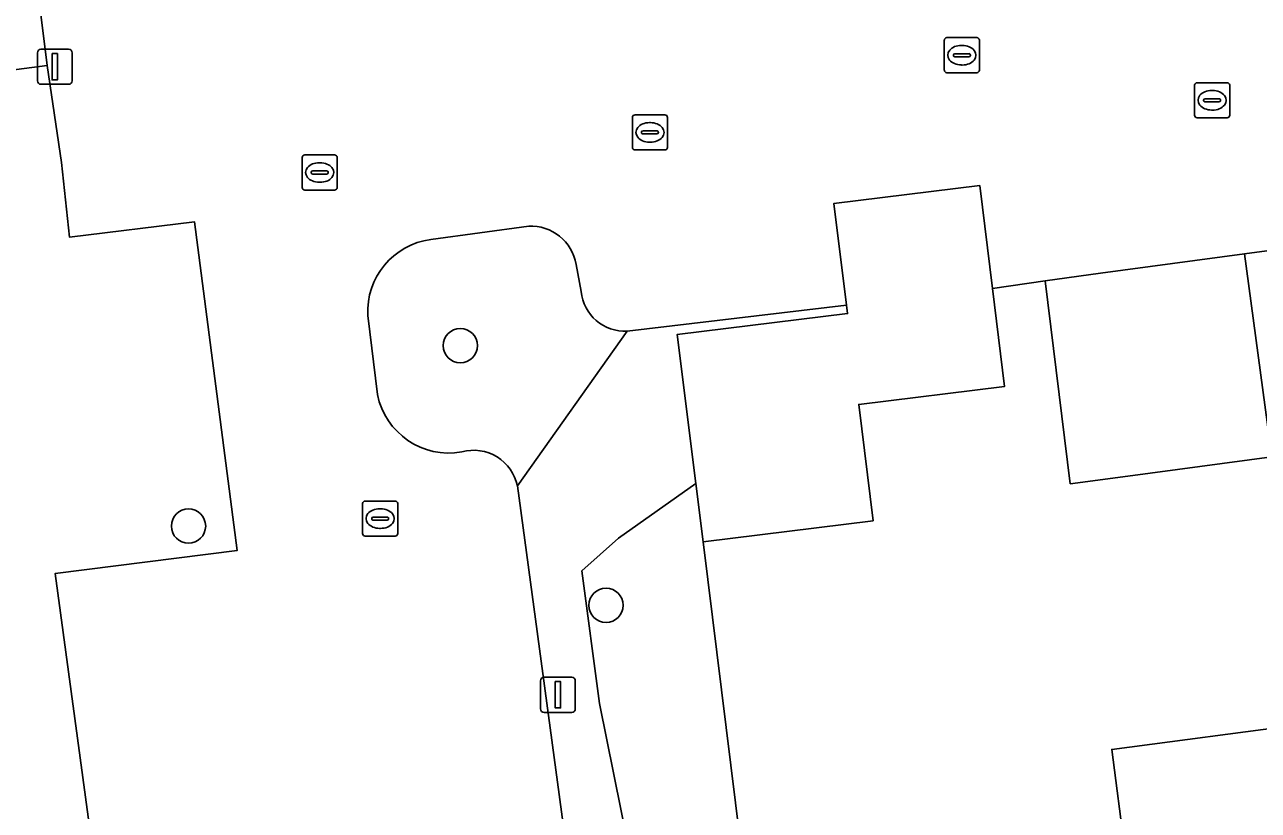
# Model space of a CAD drawing. Extents: x 158472 to 159562, y 388525 to 389606.
# Drawn here: x 159377.81 to 159412.99, y 389019.31 to 389041.69 of the extents above; entities that cross this region are included whole.
import ezdxf

# ---------------------------------------------------------------- set-up
doc = ezdxf.new("R2010")
doc.units = 0
for name, color, linetype in [('IMGEO_Boom', 7, 'Continuous'), ('IMGEO_Erf', 7, 'Continuous'), ('IMGEO_Groenvoorziening', 7, 'Continuous'), ('IMGEO_Kolk', 7, 'Continuous'), ('IMGEO_Lichtmast', 7, 'Continuous'), ('IMGEO_Pand', 7, 'Continuous'), ('IMGEO_Rijbaan_lokaal_open', 7, 'Continuous'), ('IMGEO_Rioolput', 7, 'Continuous')]:
    doc.layers.add(name, color=color, linetype=linetype)

msp = doc.modelspace()

# ---------------------------------------------------------------- linework, layer by layer
at = {"layer": 'IMGEO_Boom'}
for centre in [(159390.231, 389032.55), (159382.481, 389027.406), (159394.387, 389025.15)]:
    msp.add_circle(centre, 0.489, dxfattribs=at)
at = {"layer": 'IMGEO_Erf'}
msp.add_lwpolyline([(159378.678, 389026.056), (159383.872, 389026.712), (159382.647, 389036.08), (159379.082, 389035.643), (159378.856, 389037.764), (159378.448, 389040.527), (159372.599, 389039.772), (159372.955, 389037.004), (159375.881, 389037.381), (159376.608, 389031.73), (159373.813, 389031.371), (159373.842, 389031.146), (159373.913, 389030.597), (159374.54, 389025.721), (159371.722, 389025.356), (159371.749, 389025.146), (159371.794, 389024.798), (159372.449, 389019.705), (159372.809, 389016.908), (159375.735, 389017.284), (159376.492, 389011.4), (159370.538, 389010.634), (159370.656, 389009.718), (159380.71, 389011.066)], close=True, dxfattribs=at)
for points in [[(159413.372, 389029.384), (159409.267, 389028.833), (159407.624, 389028.613), (159406.912, 389034.392), (159405.407, 389034.177), (159405.751, 389031.384), (159401.593, 389030.871), (159402.002, 389027.557), (159397.159, 389026.961), (159398.6, 389015.307)], [(159409.184, 389018.171), (159408.806, 389021.04), (159414.275, 389021.76), (159414.424, 389021.78), (159419.233, 389022.413), (159419.793, 389022.487), (159419.662, 389023.483), (159422.713, 389023.885), (159425.751, 389024.244), (159425.879, 389023.271), (159431.227, 389023.974), (159431.598, 389021.203), (159431.777, 389021.226), (159432.467, 389021.317), (159437.358, 389021.961), (159442.72, 389022.667), (159442.947, 389022.697), (159442.572, 389025.5), (159443.38, 389025.607), (159448.337, 389026.26), (159448.716, 389023.378), (159451.552, 389023.751), (159452.33, 389017.846)]]:
    msp.add_lwpolyline(points, dxfattribs=at)
at = {"layer": 'IMGEO_Groenvoorziening'}
for points in [[(159392.181, 389035.956), (159389.39, 389035.575)], [(159393.679, 389034.095), (159393.536, 389034.864)], [(159387.592, 389033.407), (159387.87, 389031.154)], [(159391.858, 389028.549), (159394.994, 389032.962)]]:
    msp.add_lwpolyline(points, dxfattribs=at)
for points in [[(159396.411, 389032.864), (159401.273, 389033.463), (159401.244, 389033.699), (159394.994, 389032.962), (159391.858, 389028.549), (159393.835, 389013.92), (159394.001, 389013.366), (159394.331, 389012.891), (159395.158, 389012.394), (159399.098, 389011.275), (159398.6, 389015.307), (159397.11, 389015.35), (159396.221, 389015.549), (159395.43, 389016.277), (159394.2, 389022.346), (159393.701, 389026.128), (159394.745, 389027.065), (159396.949, 389028.622)], [(159396.949, 389028.622), (159394.745, 389027.065), (159393.701, 389026.128), (159394.2, 389022.346), (159395.43, 389016.277), (159396.221, 389015.549), (159397.11, 389015.35), (159398.6, 389015.307), (159397.159, 389026.961)]]:
    msp.add_lwpolyline(points, close=True, dxfattribs=at)
for centre, radius, start, end in [((159392.232, 389034.633), 1.324, 10.0462, 92.2229), ((159389.672, 389033.511), 2.083, 97.7871, 182.8726), ((159394.926, 389034.212), 1.252, 185.3788, 273.125), ((159389.906, 389031.566), 2.078, 191.4252, 280.2216), ((159390.613, 389028.297), 1.27, 11.4529, 105.4453)]:
    msp.add_arc(centre, radius, start, end, dxfattribs=at)
at = {"layer": 'IMGEO_Kolk'}
for p, q in [((159404.034, 389040.399), (159404.034, 389041.251)), ((159404.109, 389041.325), (159404.961, 389041.325)), ((159404.522, 389041.105), (159404.547, 389041.105)), ((159405.035, 389041.251), (159405.035, 389040.399)), ((159404.293, 389040.819), (159404.293, 389040.831)), ((159404.731, 389040.782), (159404.333, 389040.782)), ((159404.336, 389040.868), (159404.734, 389040.868)), ((159404.777, 389040.831), (159404.777, 389040.819)), ((159404.961, 389040.325), (159404.109, 389040.325)), ((159404.545, 389040.545), (159404.52, 389040.545)), ((159395.139, 389038.198), (159395.139, 389039.05)), ((159395.214, 389039.124), (159396.066, 389039.124)), ((159396.14, 389039.05), (159396.14, 389038.198)), ((159395.398, 389038.618), (159395.398, 389038.63)), ((159395.836, 389038.581), (159395.438, 389038.581)), ((159395.441, 389038.667), (159395.839, 389038.667)), ((159395.627, 389038.904), (159395.652, 389038.904)), ((159395.882, 389038.63), (159395.882, 389038.618)), ((159395.65, 389038.344), (159395.625, 389038.344)), ((159385.721, 389037.056), (159385.721, 389037.908)), ((159385.796, 389037.982), (159386.648, 389037.982)), ((159386.722, 389037.908), (159386.722, 389037.056)), ((159396.066, 389038.124), (159395.214, 389038.124)), ((159386.023, 389037.525), (159386.421, 389037.525)), ((159386.209, 389037.762), (159386.234, 389037.762)), ((159385.98, 389037.476), (159385.98, 389037.488)), ((159386.418, 389037.439), (159386.02, 389037.439)), ((159386.232, 389037.202), (159386.207, 389037.202)), ((159386.464, 389037.488), (159386.464, 389037.476)), ((159386.648, 389036.982), (159385.796, 389036.982)), ((159387.445, 389027.194), (159387.445, 389028.046)), ((159387.52, 389028.12), (159388.372, 389028.12)), ((159388.446, 389028.046), (159388.446, 389027.194)), ((159387.747, 389027.663), (159388.145, 389027.663)), ((159387.933, 389027.9), (159387.958, 389027.9)), ((159387.704, 389027.614), (159387.704, 389027.626)), ((159388.142, 389027.577), (159387.744, 389027.577)), ((159387.956, 389027.34), (159387.931, 389027.34)), ((159388.188, 389027.626), (159388.188, 389027.614)), ((159388.372, 389027.12), (159387.52, 389027.12))]:
    msp.add_line(p, q, dxfattribs=at)
for points in [[(159404.034, 389040.399), (159404.034, 389041.251)], [(159404.109, 389041.325), (159404.961, 389041.325)], [(159405.035, 389041.251), (159405.035, 389040.399)], [(159404.961, 389040.325), (159404.109, 389040.325)], [(159395.139, 389038.198), (159395.139, 389039.05)], [(159395.214, 389039.124), (159396.066, 389039.124)], [(159396.14, 389039.05), (159396.14, 389038.198)], [(159385.721, 389037.056), (159385.721, 389037.908)], [(159385.796, 389037.982), (159386.648, 389037.982)], [(159386.722, 389037.908), (159386.722, 389037.056)], [(159396.066, 389038.124), (159395.214, 389038.124)], [(159386.648, 389036.982), (159385.796, 389036.982)], [(159387.445, 389027.194), (159387.445, 389028.046)], [(159387.52, 389028.12), (159388.372, 389028.12)], [(159388.446, 389028.046), (159388.446, 389027.194)], [(159388.372, 389027.12), (159387.52, 389027.12)]]:
    msp.add_lwpolyline(points, dxfattribs=at)
for centre, radius, start, end in [((159404.111, 389041.249), 0.0765, 91.552, 178.448), ((159404.111, 389041.249), 0.0765, 91.552, 178.448), ((159404.959, 389041.249), 0.0765, 1.552, 88.448), ((159404.959, 389041.249), 0.0765, 1.552, 88.448), ((159404.333, 389040.828), 0.0403, 85.8775, 175.7526), ((159404.33, 389040.818), 0.0366, 178.938, 274.7102), ((159404.734, 389040.825), 0.043, 264.8664, 352.4533), ((159404.738, 389040.83), 0.0386, 1.7309, 96.639), ((159404.111, 389040.401), 0.0765, 181.552, 268.448), ((159404.111, 389040.401), 0.0765, 181.552, 268.448), ((159404.959, 389040.401), 0.0765, 271.552, 358.448), ((159404.959, 389040.401), 0.0765, 271.552, 358.448), ((159395.216, 389039.048), 0.0765, 91.552, 178.448), ((159395.216, 389039.048), 0.0765, 91.552, 178.448), ((159396.064, 389039.048), 0.0765, 1.552, 88.448), ((159396.064, 389039.048), 0.0765, 1.552, 88.448), ((159395.438, 389038.627), 0.0403, 85.8775, 175.7526), ((159395.435, 389038.617), 0.0366, 178.938, 274.7102), ((159395.839, 389038.624), 0.043, 264.8664, 352.4533), ((159395.843, 389038.629), 0.0386, 1.7309, 96.639), ((159385.798, 389037.906), 0.0765, 91.552, 178.448), ((159385.798, 389037.906), 0.0765, 91.552, 178.448), ((159386.646, 389037.906), 0.0765, 1.552, 88.448), ((159386.646, 389037.906), 0.0765, 1.552, 88.448), ((159395.216, 389038.2), 0.0765, 181.552, 268.448), ((159395.216, 389038.2), 0.0765, 181.552, 268.448), ((159396.064, 389038.2), 0.0765, 271.552, 358.448), ((159396.064, 389038.2), 0.0765, 271.552, 358.448), ((159386.02, 389037.485), 0.0403, 85.8775, 175.7526), ((159386.425, 389037.487), 0.0386, 1.7309, 96.639), ((159386.017, 389037.475), 0.0366, 178.938, 274.7102), ((159386.421, 389037.482), 0.043, 264.8664, 352.4533), ((159385.798, 389037.058), 0.0765, 181.552, 268.448), ((159385.798, 389037.058), 0.0765, 181.552, 268.448), ((159386.646, 389037.058), 0.0765, 271.552, 358.448), ((159386.646, 389037.058), 0.0765, 271.552, 358.448), ((159387.522, 389028.044), 0.0765, 91.552, 178.448), ((159387.522, 389028.044), 0.0765, 91.552, 178.448), ((159388.37, 389028.044), 0.0765, 1.552, 88.448), ((159388.37, 389028.044), 0.0765, 1.552, 88.448), ((159387.744, 389027.623), 0.0403, 85.8775, 175.7526), ((159388.149, 389027.625), 0.0386, 1.7309, 96.639), ((159387.741, 389027.613), 0.0366, 178.938, 274.7102), ((159388.145, 389027.62), 0.043, 264.8664, 352.4533), ((159387.522, 389027.196), 0.0765, 181.552, 268.448), ((159387.522, 389027.196), 0.0765, 181.552, 268.448), ((159388.37, 389027.196), 0.0765, 271.552, 358.448), ((159388.37, 389027.196), 0.0765, 271.552, 358.448)]:
    msp.add_arc(centre, radius, start, end, dxfattribs=at)
for centre, major_axis, ratio, start_param, end_param in [((159404.521, 389040.825), (-0.387, 0.002), 0.722429, 4.712389, 7.853982), ((159404.546, 389040.825), (-0.39, 0.002), 0.717154, 1.570796, 4.712389), ((159395.626, 389038.624), (-0.387, 0.002), 0.722429, 4.712389, 7.853982), ((159395.651, 389038.624), (-0.39, 0.002), 0.717154, 1.570796, 4.712389), ((159386.208, 389037.482), (-0.387, 0.002), 0.722429, 4.712389, 7.853982), ((159386.233, 389037.482), (-0.39, 0.002), 0.717154, 1.570796, 4.712389), ((159387.932, 389027.62), (-0.387, 0.002), 0.722429, 4.712389, 7.853982), ((159387.957, 389027.62), (-0.39, 0.002), 0.717154, 1.570796, 4.712389)]:
    msp.add_ellipse(centre, major_axis=major_axis, ratio=ratio, start_param=start_param, end_param=end_param, dxfattribs=at)
at = {"layer": 'IMGEO_Lichtmast'}
for p, q in [((159378.172, 389040.095), (159378.172, 389040.895)), ((159378.172, 389040.895), (159378.172, 389040.095)), ((159378.272, 389040.995), (159379.062, 389040.995)), ((159379.062, 389040.995), (159378.272, 389040.995)), ((159379.162, 389040.895), (159379.162, 389040.095)), ((159379.162, 389040.095), (159379.162, 389040.895)), ((159379.062, 389039.995), (159378.272, 389039.995)), ((159378.272, 389039.995), (159379.062, 389039.995)), ((159392.62, 389023.098), (159393.41, 389023.098)), ((159393.41, 389023.098), (159392.62, 389023.098)), ((159392.52, 389022.198), (159392.52, 389022.998)), ((159392.52, 389022.998), (159392.52, 389022.198)), ((159393.51, 389022.998), (159393.51, 389022.198)), ((159393.51, 389022.198), (159393.51, 389022.998)), ((159393.41, 389022.098), (159392.62, 389022.098)), ((159392.62, 389022.098), (159393.41, 389022.098))]:
    msp.add_line(p, q, dxfattribs=at)
for points in [[(159378.592, 389040.87), (159378.742, 389040.87), (159378.742, 389040.12), (159378.592, 389040.12), (159378.592, 389040.87)], [(159392.94, 389022.973), (159393.09, 389022.973), (159393.09, 389022.223), (159392.94, 389022.223), (159392.94, 389022.973)]]:
    msp.add_lwpolyline(points, dxfattribs=at)
for centre, start, end in [((159378.272, 389040.895), 90, 180), ((159378.272, 389040.895), 90, 180), ((159379.062, 389040.895), 0, 90), ((159379.062, 389040.895), 360, 90), ((159378.272, 389040.095), 180, 270), ((159378.272, 389040.095), 180, 270), ((159379.062, 389040.095), 270, 0), ((159379.062, 389040.095), 270, 0), ((159392.62, 389022.998), 90, 180), ((159392.62, 389022.998), 90, 180), ((159393.41, 389022.998), 0, 90), ((159393.41, 389022.998), 360, 90), ((159392.62, 389022.198), 180, 270), ((159392.62, 389022.198), 180, 270), ((159393.41, 389022.198), 270, 0), ((159393.41, 389022.198), 270, 0)]:
    msp.add_arc(centre, 0.1, start, end, dxfattribs=at)
at = {"layer": 'IMGEO_Pand'}
for points in [[(159396.949, 389028.622), (159397.159, 389026.961), (159402.002, 389027.557), (159401.593, 389030.871), (159405.751, 389031.384), (159405.407, 389034.177), (159405.045, 389037.111), (159400.887, 389036.599), (159401.244, 389033.699), (159401.273, 389033.463), (159396.411, 389032.864)], [(159413.372, 389029.384), (159417.478, 389029.935), (159416.701, 389035.72), (159412.595, 389035.169)], [(159413.372, 389029.384), (159412.595, 389035.169), (159408.491, 389034.618), (159406.912, 389034.392), (159407.624, 389028.613), (159409.267, 389028.833)], [(159414.424, 389021.78), (159414.275, 389021.76), (159408.806, 389021.04), (159409.184, 389018.171), (159409.225, 389017.857), (159409.554, 389015.362), (159409.95, 389012.349), (159412.585, 389012.696), (159412.971, 389009.753), (159413.121, 389009.773), (159413.663, 389009.844), (159418.656, 389010.502), (159418.286, 389013.316), (159417.906, 389016.203), (159415.21, 389015.846)]]:
    msp.add_lwpolyline(points, close=True, dxfattribs=at)
at = {"layer": 'IMGEO_Rijbaan_lokaal_open'}
for points in [[(159415.596, 389043.069), (159411.488, 389042.573), (159411.133, 389045.511), (159406.714, 389044.942), (159402.68, 389044.382), (159399.925, 389043.999), (159398.53, 389043.805), (159396.937, 389043.613), (159395.696, 389043.464), (159391.299, 389042.879), (159387.519, 389042.376), (159386.758, 389048.103), (159383.511, 389047.691), (159380.581, 389047.319), (159377.632, 389046.945), (159378.069, 389043.593), (159378.448, 389040.527), (159378.856, 389037.764), (159379.082, 389035.643), (159382.647, 389036.08), (159383.872, 389026.712), (159378.678, 389026.056), (159380.71, 389011.066)], [(159354.125, 389017.227), (159353.659, 389021.238), (159353.049, 389025.813), (159352.391, 389030.755), (159352.077, 389033.001), (159351.5, 389037.05), (159357.207, 389037.863), (159366.703, 389039.013), (159372.599, 389039.772), (159378.448, 389040.527), (159378.069, 389043.593), (159372.35, 389042.847), (159367.705, 389042.225), (159366.725, 389042.096), (159362.213, 389041.503), (159356.685, 389040.776), (159348.214, 389039.661)], [(159394.994, 389032.962), (159401.244, 389033.699), (159400.887, 389036.599), (159405.045, 389037.111), (159405.407, 389034.177), (159406.912, 389034.392), (159408.491, 389034.618), (159412.595, 389035.169), (159416.701, 389035.72), (159425.448, 389036.784), (159429.572, 389037.345), (159433.697, 389037.907), (159436.609, 389038.338), (159440.719, 389038.896)], [(159389.39, 389035.575), (159392.181, 389035.956)], [(159393.536, 389034.864), (159393.679, 389034.095)], [(159387.87, 389031.154), (159387.592, 389033.407)], [(159393.835, 389013.92), (159391.858, 389028.549)]]:
    msp.add_lwpolyline(points, dxfattribs=at)
for centre, radius, start, end in [((159392.232, 389034.633), 1.324, 10.0462, 92.2229), ((159389.672, 389033.511), 2.083, 97.7871, 182.8726), ((159394.926, 389034.212), 1.252, 185.3788, 273.125), ((159389.906, 389031.566), 2.078, 191.4252, 280.2216), ((159390.613, 389028.297), 1.27, 11.4529, 105.4453)]:
    msp.add_arc(centre, radius, start, end, dxfattribs=at)
at = {"layer": 'IMGEO_Rioolput'}
for p, q in [((159411.17, 389039.114), (159411.17, 389039.966)), ((159411.245, 389040.04), (159412.097, 389040.04)), ((159412.171, 389039.966), (159412.171, 389039.114)), ((159411.658, 389039.82), (159411.683, 389039.82)), ((159411.429, 389039.534), (159411.429, 389039.546)), ((159411.867, 389039.497), (159411.469, 389039.497)), ((159411.472, 389039.583), (159411.87, 389039.583)), ((159411.681, 389039.26), (159411.656, 389039.26)), ((159411.913, 389039.546), (159411.913, 389039.534)), ((159412.097, 389039.04), (159411.245, 389039.04))]:
    msp.add_line(p, q, dxfattribs=at)
for points in [[(159411.17, 389039.114), (159411.17, 389039.966)], [(159411.245, 389040.04), (159412.097, 389040.04)], [(159412.171, 389039.966), (159412.171, 389039.114)], [(159412.097, 389039.04), (159411.245, 389039.04)]]:
    msp.add_lwpolyline(points, dxfattribs=at)
for centre, radius, start, end in [((159411.247, 389039.964), 0.0765, 91.552, 178.448), ((159411.247, 389039.964), 0.0765, 91.552, 178.448), ((159412.095, 389039.964), 0.0765, 1.552, 88.448), ((159412.095, 389039.964), 0.0765, 1.552, 88.448), ((159411.469, 389039.543), 0.0403, 85.8775, 175.7526), ((159411.466, 389039.533), 0.0366, 178.938, 274.7102), ((159411.87, 389039.54), 0.043, 264.8664, 352.4533), ((159411.874, 389039.545), 0.0386, 1.7309, 96.639), ((159411.247, 389039.116), 0.0765, 181.552, 268.448), ((159411.247, 389039.116), 0.0765, 181.552, 268.448), ((159412.095, 389039.116), 0.0765, 271.552, 358.448), ((159412.095, 389039.116), 0.0765, 271.552, 358.448)]:
    msp.add_arc(centre, radius, start, end, dxfattribs=at)
for centre, major_axis, ratio, start_param, end_param in [((159411.657, 389039.54), (-0.387, 0.002), 0.722429, 4.712389, 7.853982), ((159411.682, 389039.54), (-0.39, 0.002), 0.717154, 1.570796, 4.712389)]:
    msp.add_ellipse(centre, major_axis=major_axis, ratio=ratio, start_param=start_param, end_param=end_param, dxfattribs=at)

doc.saveas('drawing.dxf')
